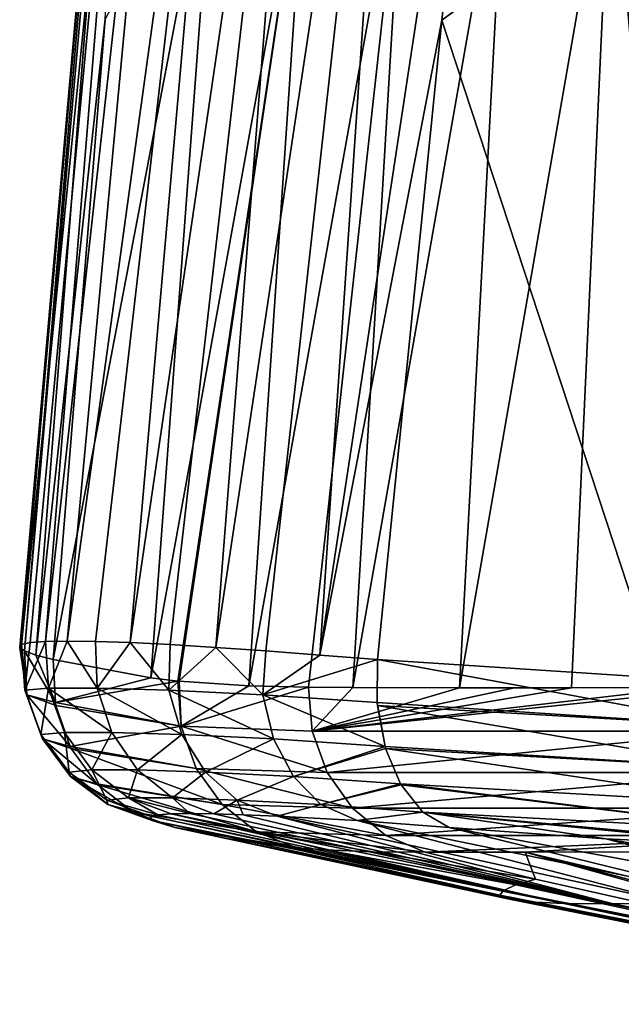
# Model space of a CAD drawing. Header units: metres. Extents: x -109 to 109, y -63 to 140.
# Tile 348 of 480: x 55.03 to 58.74, y -31.9 to -25.82. Entities that reach past the tile are written whole.
import ezdxf

# ---------------------------------------------------------------- set-up
doc = ezdxf.new("R2010")
doc.units = ezdxf.units.M
doc.layers.add('solid_502308_SW0001', color=7, linetype='CONTINUOUS')

msp = doc.modelspace()

# ---------------------------------------------------------------- linework, layer by layer
at = {"layer": 'solid_502308_SW0001'}
for points in [[(55.026005, -29.692627, -4.91796), (55.055557, -29.714188, -4.431825), (55.716061, -21.882551, -4.822658)], [(55.037376, -29.675488, -5.411634), (55.026005, -29.692627, -4.91796), (55.716061, -21.882551, -4.822658)], [(55.037376, -29.675488, -5.411634), (55.716061, -21.882551, -4.822658), (55.819511, -21.883051, -5.744704)], [(55.090298, -29.663139, -5.907022), (55.037376, -29.675488, -5.411634), (55.819511, -21.883051, -5.744704)], [(55.055557, -29.714188, -4.431825), (55.743233, -21.881691, -3.899734), (55.716061, -21.882551, -4.822658)], [(55.055557, -29.714188, -4.431825), (55.124752, -29.739553, -3.958277), (55.743233, -21.881691, -3.899734)], [(55.184738, -29.655716, -6.398865), (55.090298, -29.663139, -5.907022), (55.819511, -21.883051, -5.744704)], [(55.124752, -29.739553, -3.958277), (55.554287, -25.813437, -3.267924), (55.743233, -21.881691, -3.899734)], [(55.184738, -29.655716, -6.398865), (55.819511, -21.883051, -5.744704), (56.046837, -21.883217, -6.645474)], [(55.320068, -29.653252, -6.88255), (55.184738, -29.655716, -6.398865), (56.046837, -21.883217, -6.645474)], [(55.320068, -29.653252, -6.88255), (56.046837, -21.883217, -6.645474), (56.392426, -21.883051, -7.507964)], [(55.495083, -29.655748, -7.353456), (55.320068, -29.653252, -6.88255), (56.392426, -21.883051, -7.507964)], [(55.707993, -29.663204, -7.806974), (55.495083, -29.655748, -7.353456), (56.392426, -21.883051, -7.507964)], [(55.707993, -29.663204, -7.806974), (56.392426, -21.883051, -7.507964), (56.850746, -21.882549, -8.3149)], [(55.956234, -29.675554, -8.2384), (55.707993, -29.663204, -7.806974), (56.850746, -21.882549, -8.3149)], [(56.236732, -29.692677, -8.643661), (55.956234, -29.675554, -8.2384), (56.850746, -21.882549, -8.3149)], [(56.236732, -29.692677, -8.643661), (56.850746, -21.882549, -8.3149), (57.415199, -21.881687, -9.045579)], [(56.546124, -29.714239, -9.019206), (56.236732, -29.692677, -8.643661), (57.415199, -21.881687, -9.045579)], [(56.880779, -29.739637, -9.361927), (56.546124, -29.714239, -9.019206), (57.415199, -21.881687, -9.045579)], [(56.880779, -29.739637, -9.361927), (58.075069, -21.878344, -9.665835), (57.633053, -25.81953, -9.667785)], [(56.880779, -29.739637, -9.361927), (57.415199, -21.881687, -9.045579), (58.075069, -21.878344, -9.665835)], [(59.411877, -24.521866, -10.962497), (57.633053, -25.81953, -9.667785), (58.075069, -21.878344, -9.665835)], [(56.235779, -24.521923, -1.160978), (55.554287, -25.813437, -3.267924), (55.232155, -29.76804, -3.500022)], [(55.836067, -29.88035, -1.362179), (56.235779, -24.521923, -1.160978), (55.232155, -29.76804, -3.500022)], [(56.806629, -24.536598, 0.866858), (56.235779, -24.521923, -1.160978), (55.836067, -29.88035, -1.362179)], [(56.806629, -24.536598, 0.866858), (55.836067, -29.88035, -1.362179), (56.003216, -29.900389, -0.781427)], [(56.010204, -29.901115, -0.757283), (56.806629, -24.536598, 0.866858), (56.003216, -29.900389, -0.781427)], [(56.010204, -29.901115, -0.757283), (56.441334, -29.929932, 0.710886), (56.806629, -24.536598, 0.866858)], [(57.404716, -24.549227, 2.887385), (56.806629, -24.536598, 0.866858), (56.441334, -29.929932, 0.710886)], [(57.404716, -24.549227, 2.887385), (56.441334, -29.929932, 0.710886), (56.810322, -29.937273, 1.936429)], [(57.083042, -29.939734, 2.82583), (57.404716, -24.549227, 2.887385), (56.810322, -29.937273, 1.936429)], [(58.030399, -24.554502, 4.899979), (57.404716, -24.549227, 2.887385), (57.083042, -29.939734, 2.82583)], [(58.030399, -24.554502, 4.899979), (57.083042, -29.939734, 2.82583), (57.742699, -29.942444, 4.924804)], [(58.96904, -29.879778, -11.033932), (57.633053, -25.81953, -9.667785), (59.411877, -24.521866, -10.962497)], [(57.742699, -29.942444, 4.924804), (58.434975, -29.942436, 7.055176), (58.68214, -24.554466, 6.905541)], [(58.030399, -24.554502, 4.899979), (57.742699, -29.942444, 4.924804), (58.68214, -24.554466, 6.905541)], [(58.68214, -24.554466, 6.905541), (58.434975, -29.942436, 7.055176), (59.135159, -29.939699, 9.140901)], [(58.68214, -24.554466, 6.905541), (59.135159, -29.939699, 9.140901), (59.359104, -24.549189, 8.901481)], [(55.124752, -29.739553, -3.958277), (55.232155, -29.76804, -3.500022), (55.554287, -25.813437, -3.267924)], [(56.880779, -29.739637, -9.361927), (57.633053, -25.81953, -9.667785), (57.23661, -29.76807, -9.669243)], [(58.96904, -29.879778, -11.033932), (57.23661, -29.76807, -9.669243), (57.633053, -25.81953, -9.667785)], [(55.0578, -29.957539, -5.451515), (55.037376, -29.675488, -5.411634), (55.090298, -29.663139, -5.907022)], [(55.0578, -29.957539, -5.451515), (55.090298, -29.663139, -5.907022), (55.184738, -29.655716, -6.398865)], [(55.204876, -29.944342, -6.409124), (55.0578, -29.957539, -5.451515), (55.184738, -29.655716, -6.398865)], [(55.204876, -29.944342, -6.409124), (55.184738, -29.655716, -6.398865), (55.320068, -29.653252, -6.88255)], [(55.503983, -29.944334, -7.33008), (55.204876, -29.944342, -6.409124), (55.320068, -29.653252, -6.88255)], [(55.503983, -29.944334, -7.33008), (55.320068, -29.653252, -6.88255), (55.495083, -29.655748, -7.353456)], [(55.503983, -29.944334, -7.33008), (55.495083, -29.655748, -7.353456), (55.707993, -29.663204, -7.806974)], [(55.947777, -29.957516, -8.191669), (55.503983, -29.944334, -7.33008), (55.707993, -29.663204, -7.806974)], [(55.947777, -29.957516, -8.191669), (55.707993, -29.663204, -7.806974), (55.956234, -29.675554, -8.2384)], [(55.069256, -29.985535, -4.480885), (55.026005, -29.692627, -4.91796), (55.037376, -29.675488, -5.411634)], [(55.069256, -29.985535, -4.480885), (55.055557, -29.714188, -4.431825), (55.026005, -29.692627, -4.91796)], [(55.0578, -29.957539, -5.451515), (55.069256, -29.985535, -4.480885), (55.037376, -29.675488, -5.411634)], [(55.246353, -30.031843, -3.522209), (55.124752, -29.739553, -3.958277), (55.055557, -29.714188, -4.431825)], [(55.069256, -29.985535, -4.480885), (55.246353, -30.031843, -3.522209), (55.055557, -29.714188, -4.431825)], [(55.947777, -29.957516, -8.191669), (55.956234, -29.675554, -8.2384), (56.236732, -29.692677, -8.643661)], [(56.527851, -29.985519, -8.970874), (55.947777, -29.957516, -8.191669), (56.236732, -29.692677, -8.643661)], [(56.527851, -29.985519, -8.970874), (56.236732, -29.692677, -8.643661), (56.546124, -29.714239, -9.019206)], [(56.527851, -29.985519, -8.970874), (56.546124, -29.714239, -9.019206), (56.880779, -29.739637, -9.361927)], [(55.246353, -30.031843, -3.522209), (55.232155, -29.76804, -3.500022), (55.124752, -29.739553, -3.958277)], [(55.246353, -30.031843, -3.522209), (55.836067, -29.88035, -1.362179), (55.232155, -29.76804, -3.500022)], [(56.527851, -29.985519, -8.970874), (56.880779, -29.739637, -9.361927), (57.23661, -29.76807, -9.669243)], [(57.234985, -30.031841, -9.642912), (56.527851, -29.985519, -8.970874), (57.23661, -29.76807, -9.669243)], [(59.466171, -30.178543, -11.391919), (57.234985, -30.031841, -9.642912), (57.23661, -29.76807, -9.669243)], [(59.466171, -30.178543, -11.391919), (57.23661, -29.76807, -9.669243), (58.96904, -29.879778, -11.033932)], [(55.246353, -30.031843, -3.522209), (56.003216, -29.900389, -0.781427), (55.836067, -29.88035, -1.362179)], [(55.246353, -30.031843, -3.522209), (56.023388, -30.17856, -0.795885), (56.003216, -29.900389, -0.781427)], [(56.023388, -30.17856, -0.795885), (56.010204, -29.901115, -0.757283), (56.003216, -29.900389, -0.781427)], [(56.023388, -30.17856, -0.795885), (56.441334, -29.929932, 0.710886), (56.010204, -29.901115, -0.757283)], [(55.15765, -30.230106, -5.451333), (55.0578, -29.957539, -5.451515), (55.204876, -29.944342, -6.409124)], [(55.167332, -30.257895, -4.502466), (55.069256, -29.985535, -4.480885), (55.0578, -29.957539, -5.451515)], [(55.15765, -30.230106, -5.451333), (55.167332, -30.257895, -4.502466), (55.0578, -29.957539, -5.451515)], [(55.30233, -30.216976, -6.388231), (55.15765, -30.230106, -5.451333), (55.204876, -29.944342, -6.409124)], [(55.595112, -30.216969, -7.289708), (55.204876, -29.944342, -6.409124), (55.503983, -29.944334, -7.33008)], [(55.595112, -30.216969, -7.289708), (55.30233, -30.216976, -6.388231), (55.204876, -29.944342, -6.409124)], [(56.028671, -30.230083, -8.133139), (55.503983, -29.944334, -7.33008), (55.947777, -29.957516, -8.191669)], [(56.028671, -30.230083, -8.133139), (55.595112, -30.216969, -7.289708), (55.503983, -29.944334, -7.33008)], [(56.594501, -30.257877, -8.895754), (55.947777, -29.957516, -8.191669), (56.527851, -29.985519, -8.970874)], [(56.594501, -30.257877, -8.895754), (56.028671, -30.230083, -8.133139), (55.947777, -29.957516, -8.191669)], [(56.023388, -30.17856, -0.795885), (56.810322, -29.937273, 1.936429), (56.441334, -29.929932, 0.710886)], [(56.023388, -30.17856, -0.795885), (56.83289, -30.209913, 1.929275), (56.810322, -29.937273, 1.936429)], [(56.83289, -30.209913, 1.929275), (57.083042, -29.939734, 2.82583), (56.810322, -29.937273, 1.936429)], [(56.83289, -30.209913, 1.929275), (59.43251, -29.937273, 10.006705), (59.135159, -29.939699, 9.140901)], [(56.83289, -30.209913, 1.929275), (59.455357, -30.20982, 9.999084), (59.43251, -29.937273, 10.006705)], [(56.83289, -30.209913, 1.929275), (59.135159, -29.939699, 9.140901), (58.434975, -29.942436, 7.055176)], [(56.83289, -30.209913, 1.929275), (57.742699, -29.942444, 4.924804), (57.083042, -29.939734, 2.82583)], [(56.83289, -30.209913, 1.929275), (58.434975, -29.942436, 7.055176), (58.083626, -29.942736, 5.982771)], [(56.83289, -30.209913, 1.929275), (58.083626, -29.942736, 5.982771), (57.742699, -29.942444, 4.924804)], [(57.742699, -29.942444, 4.924804), (58.083626, -29.942736, 5.982771), (58.434975, -29.942436, 7.055176)], [(55.069256, -29.985535, -4.480885), (55.338066, -30.303638, -3.566659), (55.250172, -30.051422, -3.524629)], [(55.167332, -30.257895, -4.502466), (55.338066, -30.303638, -3.566659), (55.069256, -29.985535, -4.480885)], [(55.069256, -29.985535, -4.480885), (55.250172, -30.051422, -3.524629), (55.246353, -30.031843, -3.522209)], [(55.246353, -30.031843, -3.522209), (55.250172, -30.051422, -3.524629), (56.023388, -30.17856, -0.795885)], [(57.283051, -30.303642, -9.553035), (56.527851, -29.985519, -8.970874), (57.234985, -30.031841, -9.642912)], [(57.283051, -30.303642, -9.553035), (56.594501, -30.257877, -8.895754), (56.527851, -29.985519, -8.970874)], [(57.236649, -30.051432, -9.638702), (57.283051, -30.303642, -9.553035), (57.234985, -30.031841, -9.642912)], [(59.466171, -30.178543, -11.391919), (57.236649, -30.051432, -9.638702), (57.234985, -30.031841, -9.642912)], [(55.250172, -30.051422, -3.524629), (55.338066, -30.303638, -3.566659), (56.023388, -30.17856, -0.795885)], [(59.52182, -30.439365, -11.30928), (57.283051, -30.303642, -9.553035), (57.236649, -30.051432, -9.638702)], [(59.52182, -30.439365, -11.30928), (57.236649, -30.051432, -9.638702), (59.466171, -30.178543, -11.391919)], [(55.331356, -30.462589, -5.444981), (55.15765, -30.230106, -5.451333), (55.30233, -30.216976, -6.388231)], [(55.471817, -30.449507, -6.349922), (55.30233, -30.216976, -6.388231), (55.595112, -30.216969, -7.289708)], [(55.471817, -30.449507, -6.349922), (55.331356, -30.462589, -5.444981), (55.30233, -30.216976, -6.388231)], [(55.338066, -30.303638, -3.566659), (56.116985, -30.439396, -0.830036), (56.023388, -30.17856, -0.795885)], [(55.754776, -30.449499, -7.221147), (55.471817, -30.449507, -6.349922), (55.595112, -30.216969, -7.289708)], [(55.754776, -30.449499, -7.221147), (55.595112, -30.216969, -7.289708), (56.028671, -30.230083, -8.133139)], [(56.023388, -30.17856, -0.795885), (56.925697, -30.465841, 1.900753), (56.83289, -30.209913, 1.929275)], [(56.116985, -30.439396, -0.830036), (56.925697, -30.465841, 1.900753), (56.023388, -30.17856, -0.795885)], [(56.83289, -30.209913, 1.929275), (56.925697, -30.465841, 1.900753), (59.455357, -30.20982, 9.999084)], [(56.925697, -30.465841, 1.900753), (59.547165, -30.465639, 9.96761), (59.455357, -30.20982, 9.999084)], [(55.339321, -30.490168, -4.529491), (55.167332, -30.257895, -4.502466), (55.15765, -30.230106, -5.451333)], [(55.331356, -30.462589, -5.444981), (55.339321, -30.490168, -4.529491), (55.15765, -30.230106, -5.451333)], [(55.167332, -30.257895, -4.502466), (55.501766, -30.53524, -3.62849), (55.34473, -30.316538, -3.569416)], [(55.339321, -30.490168, -4.529491), (55.501766, -30.53524, -3.62849), (55.167332, -30.257895, -4.502466)], [(55.167332, -30.257895, -4.502466), (55.34473, -30.316538, -3.569416), (55.338066, -30.303638, -3.566659)], [(56.172981, -30.462566, -8.036242), (55.754776, -30.449499, -7.221147), (56.028671, -30.230083, -8.133139)], [(56.172981, -30.462566, -8.036242), (56.028671, -30.230083, -8.133139), (56.594501, -30.257877, -8.895754)], [(56.717789, -30.490152, -8.772821), (56.172981, -30.462566, -8.036242), (56.594501, -30.257877, -8.895754)], [(56.717789, -30.490152, -8.772821), (56.594501, -30.257877, -8.895754), (57.283051, -30.303642, -9.553035)], [(55.338066, -30.303638, -3.566659), (55.34473, -30.316538, -3.569416), (56.116985, -30.439396, -0.830036)], [(55.34473, -30.316538, -3.569416), (56.276424, -30.662592, -0.882234), (56.116985, -30.439396, -0.830036)], [(55.34473, -30.316538, -3.569416), (55.501766, -30.53524, -3.62849), (56.276424, -30.662592, -0.882234)], [(57.286823, -30.316547, -9.546885), (56.717789, -30.490152, -8.772821), (57.283051, -30.303642, -9.553035)], [(57.286823, -30.316547, -9.546885), (57.379185, -30.535252, -9.406819), (56.717789, -30.490152, -8.772821)], [(59.52182, -30.439365, -11.30928), (57.286823, -30.316547, -9.546885), (57.283051, -30.303642, -9.553035)], [(59.620125, -30.66255, -11.173344), (57.379185, -30.535252, -9.406819), (57.286823, -30.316547, -9.546885)], [(59.620125, -30.66255, -11.173344), (57.286823, -30.316547, -9.546885), (59.52182, -30.439365, -11.30928)], [(55.564289, -30.635397, -5.432978), (55.331356, -30.462589, -5.444981), (55.471817, -30.449507, -6.349922)], [(55.699051, -30.622337, -6.297409), (55.471817, -30.449507, -6.349922), (55.754776, -30.449499, -7.221147)], [(55.699051, -30.622337, -6.297409), (55.564289, -30.635397, -5.432978), (55.471817, -30.449507, -6.349922)], [(55.969517, -30.62233, -7.130158), (55.699051, -30.622337, -6.297409), (55.754776, -30.449499, -7.221147)], [(55.969517, -30.62233, -7.130158), (55.754776, -30.449499, -7.221147), (56.172981, -30.462566, -8.036242)], [(56.116985, -30.439396, -0.830036), (57.081398, -30.685871, 1.853123), (56.925697, -30.465841, 1.900753)], [(56.276424, -30.662592, -0.882234), (57.081398, -30.685871, 1.853123), (56.116985, -30.439396, -0.830036)], [(55.570744, -30.662788, -4.559665), (55.339321, -30.490168, -4.529491), (55.331356, -30.462589, -5.444981)], [(55.564289, -30.635397, -5.432978), (55.570744, -30.662788, -4.559665), (55.331356, -30.462589, -5.444981)], [(55.339321, -30.490168, -4.529491), (55.727161, -30.70907, -3.703587), (55.508152, -30.541855, -3.630734)], [(55.570744, -30.662788, -4.559665), (55.727161, -30.70907, -3.703587), (55.339321, -30.490168, -4.529491)], [(55.339321, -30.490168, -4.529491), (55.508152, -30.541855, -3.630734), (55.501766, -30.53524, -3.62849)], [(56.368538, -30.635374, -7.909129), (55.969517, -30.62233, -7.130158), (56.172981, -30.462566, -8.036242)], [(56.368538, -30.635374, -7.909129), (56.172981, -30.462566, -8.036242), (56.717789, -30.490152, -8.772821)], [(56.88731, -30.662771, -8.612424), (56.368538, -30.635374, -7.909129), (56.717789, -30.490152, -8.772821)], [(56.88731, -30.662771, -8.612424), (56.717789, -30.490152, -8.772821), (57.379185, -30.535252, -9.406819)], [(56.925697, -30.465841, 1.900753), (57.081398, -30.685871, 1.853123), (59.547165, -30.465639, 9.96761)], [(57.081398, -30.685871, 1.853123), (59.701057, -30.685579, 9.914644), (59.547165, -30.465639, 9.96761)], [(55.501766, -30.53524, -3.62849), (55.508152, -30.541855, -3.630734), (56.276424, -30.662592, -0.882234)], [(55.508152, -30.541855, -3.630734), (56.489281, -30.830744, -0.948411), (56.276424, -30.662592, -0.882234)], [(55.508152, -30.541855, -3.630734), (55.727161, -30.70907, -3.703587), (56.489281, -30.830744, -0.948411)], [(57.383034, -30.54187, -9.401251), (56.88731, -30.662771, -8.612424), (57.379185, -30.535252, -9.406819)], [(57.383034, -30.54187, -9.401251), (57.517448, -30.709089, -9.213617), (56.88731, -30.662771, -8.612424)], [(59.753426, -30.8307, -10.994706), (57.383034, -30.54187, -9.401251), (57.379185, -30.535252, -9.406819)], [(59.753426, -30.8307, -10.994706), (57.379185, -30.535252, -9.406819), (59.620125, -30.66255, -11.173344)], [(59.753426, -30.8307, -10.994706), (57.517448, -30.709089, -9.213617), (57.383034, -30.54187, -9.401251)], [(55.699051, -30.622337, -6.297409), (55.880039, -30.725861, -5.807031), (55.564289, -30.635397, -5.432978)], [(55.564289, -30.635397, -5.432978), (55.880039, -30.725861, -5.807031), (55.833508, -30.734472, -5.386253)], [(55.564289, -30.635397, -5.432978), (55.833508, -30.734472, -5.386253), (55.570744, -30.662788, -4.559665)], [(55.969517, -30.62233, -7.130158), (56.077015, -30.719074, -6.637274), (55.699051, -30.622337, -6.297409)], [(55.699051, -30.622337, -6.297409), (56.077015, -30.719074, -6.637274), (55.961411, -30.720757, -6.225447)], [(55.699051, -30.622337, -6.297409), (55.961411, -30.720757, -6.225447), (55.880039, -30.725861, -5.807031)], [(55.969517, -30.62233, -7.130158), (56.225849, -30.720787, -7.03841), (56.077015, -30.719074, -6.637274)], [(56.368538, -30.635374, -7.909129), (56.225849, -30.720787, -7.03841), (55.969517, -30.62233, -7.130158)], [(56.368538, -30.635374, -7.909129), (56.406273, -30.725924, -7.424802), (56.225849, -30.720787, -7.03841)], [(56.368538, -30.635374, -7.909129), (56.615997, -30.734549, -7.792202), (56.406273, -30.725924, -7.424802)], [(56.88731, -30.662771, -8.612424), (56.615997, -30.734549, -7.792202), (56.368538, -30.635374, -7.909129)], [(55.570744, -30.662788, -4.559665), (55.833508, -30.734472, -5.386253), (55.843903, -30.762342, -4.55846)], [(55.570744, -30.662788, -4.559665), (55.843903, -30.762342, -4.55846), (55.983967, -30.804619, -3.782048)], [(55.570744, -30.662788, -4.559665), (55.983967, -30.804619, -3.782048), (55.727161, -30.70907, -3.703587)], [(56.276424, -30.662592, -0.882234), (57.288334, -30.853535, 1.789956), (57.081398, -30.685871, 1.853123)], [(56.489281, -30.830744, -0.948411), (57.288334, -30.853535, 1.789956), (56.276424, -30.662592, -0.882234)], [(56.88731, -30.662771, -8.612424), (57.109928, -30.762386, -8.453856), (56.615997, -30.734549, -7.792202)], [(57.517448, -30.709089, -9.213617), (57.109928, -30.762386, -8.453856), (56.88731, -30.662771, -8.612424)], [(57.081398, -30.685871, 1.853123), (57.288334, -30.853535, 1.789956), (59.701057, -30.685579, 9.914644)], [(57.288334, -30.853535, 1.789956), (59.905518, -30.853172, 9.844152), (59.701057, -30.685579, 9.914644)], [(55.727161, -30.70907, -3.703587), (55.983967, -30.804619, -3.782048), (56.736309, -30.930496, -1.033336)], [(55.727161, -30.70907, -3.703587), (56.736309, -30.930496, -1.033336), (56.489281, -30.830744, -0.948411)], [(58.387955, -31.272997, -4.702998), (55.833508, -30.734472, -5.386253), (55.880039, -30.725861, -5.807031)], [(58.387955, -31.272997, -4.702998), (55.843903, -30.762342, -4.55846), (55.833508, -30.734472, -5.386253)], [(58.170689, -31.262728, -3.608531), (55.983967, -30.804619, -3.782048), (55.843903, -30.762342, -4.55846)], [(58.387955, -31.272997, -4.702998), (58.170689, -31.262728, -3.608531), (55.843903, -30.762342, -4.55846)], [(58.387955, -31.272997, -4.702998), (55.880039, -30.725861, -5.807031), (55.961411, -30.720757, -6.225447)], [(58.692936, -31.276443, -5.785856), (55.961411, -30.720757, -6.225447), (56.077015, -30.719074, -6.637274)], [(58.692936, -31.276443, -5.785856), (58.387955, -31.272997, -4.702998), (55.961411, -30.720757, -6.225447)], [(58.692936, -31.276443, -5.785856), (56.077015, -30.719074, -6.637274), (56.225849, -30.720787, -7.03841)], [(58.692936, -31.276443, -5.785856), (56.225849, -30.720787, -7.03841), (56.406273, -30.725924, -7.424802)], [(58.692936, -31.276443, -5.785856), (56.406273, -30.725924, -7.424802), (56.615997, -30.734549, -7.792202)], [(59.082684, -31.272997, -6.841171), (56.615997, -30.734549, -7.792202), (57.109928, -30.762386, -8.453856)], [(59.082684, -31.272997, -6.841171), (58.692936, -31.276443, -5.785856), (56.615997, -30.734549, -7.792202)], [(57.517448, -30.709089, -9.213617), (57.679134, -30.804623, -8.999218), (57.109928, -30.762386, -8.453856)], [(59.55022, -31.262728, -7.854321), (57.109928, -30.762386, -8.453856), (57.679134, -30.804623, -8.999218)], [(59.55022, -31.262728, -7.854321), (59.082684, -31.272997, -6.841171), (57.109928, -30.762386, -8.453856)], [(57.517448, -30.709089, -9.213617), (59.904148, -30.9303, -10.782684), (59.661781, -30.922388, -10.589516)], [(59.753426, -30.8307, -10.994706), (59.904148, -30.9303, -10.782684), (57.517448, -30.709089, -9.213617)], [(57.517448, -30.709089, -9.213617), (59.661781, -30.922388, -10.589516), (58.646248, -30.873785, -9.778324)], [(57.517448, -30.709089, -9.213617), (58.646248, -30.873785, -9.778324), (57.679134, -30.804623, -8.999218)], [(56.654644, -30.922546, -1.325413), (55.983967, -30.804619, -3.782048), (56.304562, -30.873085, -2.597166)], [(58.040577, -31.245802, -2.517469), (56.304562, -30.873085, -2.597166), (55.983967, -30.804619, -3.782048)], [(56.736309, -30.930496, -1.033336), (55.983967, -30.804619, -3.782048), (56.654644, -30.922546, -1.325413)], [(58.170689, -31.262728, -3.608531), (58.040577, -31.245802, -2.517469), (55.983967, -30.804619, -3.782048)], [(60.086269, -31.245802, -8.813487), (57.679134, -30.804623, -8.999218), (58.646248, -30.873785, -9.778324)], [(60.086269, -31.245802, -8.813487), (59.55022, -31.262728, -7.854321), (57.679134, -30.804623, -8.999218)], [(57.992012, -31.222519, -1.442208), (56.654644, -30.922546, -1.325413), (56.304562, -30.873085, -2.597166)], [(58.040577, -31.245802, -2.517469), (57.992012, -31.222519, -1.442208), (56.304562, -30.873085, -2.597166)], [(56.489281, -30.830744, -0.948411), (57.207737, -30.953991, 0.617164), (57.531033, -30.956282, 1.716026)], [(56.489281, -30.830744, -0.948411), (57.531033, -30.956282, 1.716026), (57.288334, -30.853535, 1.789956)], [(56.489281, -30.830744, -0.948411), (56.736309, -30.930496, -1.033336), (56.915283, -30.943411, -0.395099)], [(56.489281, -30.830744, -0.948411), (56.915283, -30.943411, -0.395099), (57.207737, -30.953991, 0.617164)], [(57.288334, -30.853535, 1.789956), (57.531033, -30.956282, 1.716026), (59.905518, -30.853172, 9.844152)], [(59.905518, -30.853172, 9.844152), (57.531033, -30.956282, 1.716026), (58.149078, -30.955963, 3.734901)], [(59.905518, -30.853172, 9.844152), (58.149078, -30.955963, 3.734901), (58.792297, -30.955753, 5.753428)], [(60.679001, -31.222519, -9.711941), (58.646248, -30.873785, -9.778324), (59.661781, -30.922388, -10.589516)], [(60.679001, -31.222519, -9.711941), (60.086269, -31.245802, -8.813487), (58.646248, -30.873785, -9.778324)], [(58.014107, -31.193291, -0.390175), (56.736309, -30.930496, -1.033336), (56.654644, -30.922546, -1.325413)], [(57.992012, -31.222519, -1.442208), (58.014107, -31.193291, -0.390175), (56.654644, -30.922546, -1.325413)], [(58.014107, -31.193291, -0.390175), (56.915283, -30.943411, -0.395099), (56.736309, -30.930496, -1.033336)], [(58.090446, -31.158638, 0.637006), (57.207737, -30.953991, 0.617164), (56.915283, -30.943411, -0.395099)], [(58.014107, -31.193291, -0.390175), (58.090446, -31.158638, 0.637006), (56.915283, -30.943411, -0.395099)], [(57.207737, -30.953991, 0.617164), (58.211876, -31.123302, 1.646253), (57.531033, -30.956282, 1.716026)], [(58.090446, -31.158638, 0.637006), (58.211876, -31.123302, 1.646253), (57.207737, -30.953991, 0.617164)], [(58.211876, -31.123302, 1.646253), (58.149078, -30.955963, 3.734901), (57.531033, -30.956282, 1.716026)], [(62.151905, -31.896368, 2.895656), (58.792297, -30.955753, 5.753428), (58.149078, -30.955963, 3.734901)], [(61.668358, -31.882048, 1.291565), (62.151905, -31.896368, 2.895656), (58.149078, -30.955963, 3.734901)], [(60.919548, -31.730427, 1.368443), (61.668358, -31.882048, 1.291565), (58.149078, -30.955963, 3.734901)], [(58.211876, -31.123302, 1.646253), (60.919548, -31.730427, 1.368443), (58.149078, -30.955963, 3.734901)], [(58.090446, -31.158638, 0.637006), (60.919548, -31.730427, 1.368443), (58.211876, -31.123302, 1.646253)], [(60.796532, -31.744329, 0.515655), (58.090446, -31.158638, 0.637006), (58.014107, -31.193291, -0.390175)], [(60.796532, -31.744329, 0.515655), (60.919548, -31.730427, 1.368443), (58.090446, -31.158638, 0.637006)], [(60.735176, -31.761717, -0.354905), (58.014107, -31.193291, -0.390175), (57.992012, -31.222519, -1.442208)], [(60.719517, -31.775505, -1.246765), (57.992012, -31.222519, -1.442208), (58.040577, -31.245802, -2.517469)], [(60.719517, -31.775505, -1.246765), (60.735176, -31.761717, -0.354905), (57.992012, -31.222519, -1.442208)], [(60.735176, -31.761717, -0.354905), (60.796532, -31.744329, 0.515655), (58.014107, -31.193291, -0.390175)], [(60.763336, -31.785957, -2.158598), (58.040577, -31.245802, -2.517469), (58.170689, -31.262728, -3.608531)], [(60.763336, -31.785957, -2.158598), (60.719517, -31.775505, -1.246765), (58.040577, -31.245802, -2.517469)], [(60.87574, -31.793276, -3.084132), (58.170689, -31.262728, -3.608531), (58.387955, -31.272997, -4.702998)], [(60.87574, -31.793276, -3.084132), (60.763336, -31.785957, -2.158598), (58.170689, -31.262728, -3.608531)], [(61.061398, -31.797609, -4.012856), (58.387955, -31.272997, -4.702998), (58.692936, -31.276443, -5.785856)], [(61.061398, -31.797609, -4.012856), (60.87574, -31.793276, -3.084132), (58.387955, -31.272997, -4.702998)], [(61.320721, -31.799042, -4.932014), (58.692936, -31.276443, -5.785856), (59.082684, -31.272997, -6.841171)], [(61.320721, -31.799042, -4.932014), (61.061398, -31.797609, -4.012856), (58.692936, -31.276443, -5.785856)]]:
    msp.add_3dface(points, dxfattribs=at)

doc.saveas('drawing.dxf')
